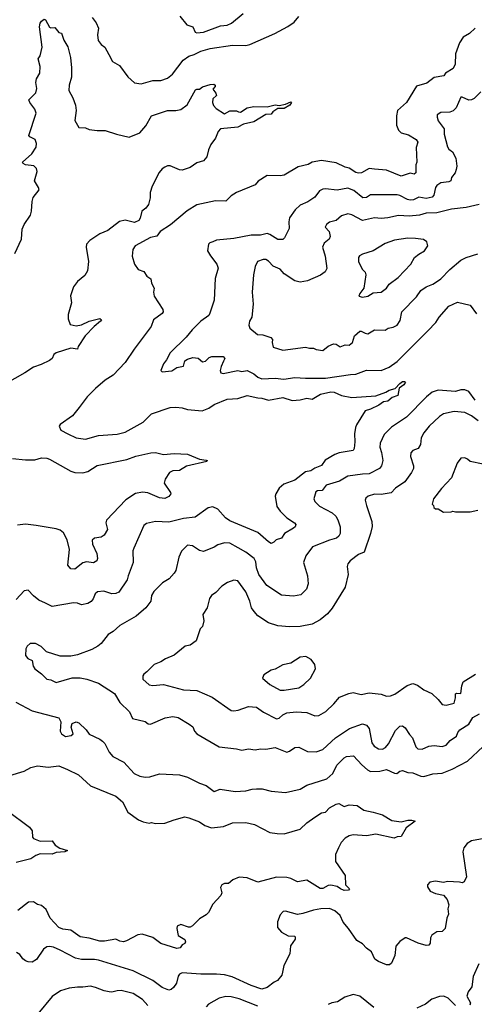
# Model space of a CAD drawing. Extents: x 1678431 to 1860718, y 384618 to 522882.
# Tile 432 of 473: x 1817790 to 1821217, y 466874 to 474299. Entities that reach past the tile are written whole.
import ezdxf

# ---------------------------------------------------------------- set-up
doc = ezdxf.new("R2010")
doc.units = 0

msp = doc.modelspace()

# ---------------------------------------------------------------- linework, layer by layer
at = {"layer": '0CON10XD'}
for points in [[(1817752.8, 472537.2), (1817802.5, 472645), (1817809.9, 472720.1), (1817825, 472755.6), (1817870.4, 472825), (1817878.2, 472855), (1817883, 472927), (1817892.7, 472957.3), (1817935.8, 473015), (1817930.8, 473035), (1817902.5, 473085), (1817920.9, 473155), (1817917.8, 473177.8), (1817897.3, 473197.3), (1817835, 473204.6), (1817815.8, 473215), (1817810.6, 473225), (1817882.2, 473287.8), (1817913.2, 473336.8), (1817916.4, 473365), (1817905.6, 473395), (1817866.2, 473415), (1817858.6, 473425), (1817913.1, 473595), (1817904.6, 473624.6), (1817866, 473675), (1817858.8, 473695), (1817911.7, 473748.3), (1817918.9, 473781.1), (1817912.5, 473825), (1817915.8, 473854.2), (1817941.2, 473895), (1817944, 473945), (1817930, 474005), (1817943.8, 474026.2), (1817958.8, 474091.2), (1817940.6, 474245), (1817945, 474272.5), (1817955, 474288.8), (1817975, 474302.5), (1817985, 474297.5), (1818015, 474242.5), (1818025, 474237.5), (1818055, 474240), (1818085, 474202.5), (1818105, 474197.5), (1818123.8, 474145), (1818151.9, 474095), (1818172.7, 474015), (1818180, 473935), (1818179.6, 473865), (1818163.5, 473805), (1818160.6, 473765), (1818190.2, 473710.2), (1818210, 473655)], [(1818336, 474315), (1818367.5, 474275), (1818384, 474235), (1818376, 474185), (1818382.3, 474142.3), (1818405, 474112.5), (1818433, 474093), (1818463, 474037), (1818490, 473985), (1818542.5, 473955), (1818605, 473867.5), (1818655, 473823.8), (1818705, 473815.8), (1818795, 473840.5), (1818855, 473841.1), (1818905, 473859.5), (1818941.7, 473888.3), (1819022.5, 473995), (1819065, 474024.4), (1819105, 474035.5), (1819155, 474062.7), (1819225, 474082.3), (1819395, 474106.4), (1819495, 474104.3), (1819525, 474111.1), (1819714.6, 474195.4), (1819811.7, 474248.3), (1819858.3, 474281.7), (1819895, 474323.3)], [(1818997.5, 474325), (1819050.8, 474260.8), (1819095, 474246), (1819114, 474205), (1819125, 474200), (1819176.7, 474205), (1819305, 474251.8), (1819355, 474257.7), (1819386.4, 474273.6), (1819475, 474346.5)], [(1821225, 474235.7), (1821180, 474195), (1821132.8, 474167.2), (1821105.5, 474124.5), (1821075, 474042.5), (1821071.9, 473965), (1821058.7, 473931.3), (1821000, 473895), (1820986.7, 473875), (1820915, 473863.1), (1820859.8, 473820.2), (1820781.1, 473798.9), (1820706.9, 473675), (1820638.1, 473615), (1820631.1, 473575), (1820631.5, 473505), (1820645.6, 473465), (1820665.5, 473445.5), (1820722.1, 473432.1), (1820778.8, 473395), (1820791.2, 473375), (1820780, 473335), (1820783.8, 473225), (1820776.7, 473205), (1820776.2, 473145), (1820765, 473133.8), (1820735, 473141.2), (1820665, 473118), (1820555, 473163.5), (1820465, 473173.1), (1820423.8, 473176.2), (1820366.8, 473143.2), (1820345, 473141.4), (1820325, 473146.9), (1820275, 473178.9), (1820245, 473186.5), (1820175, 473220), (1820065, 473236.5), (1819995.5, 473224.5), (1819965, 473206.9), (1819890.2, 473189.8), (1819782.7, 473127.3), (1819755, 473122), (1819655, 473123.3), (1819588.3, 473081.7), (1819565, 473054), (1819425, 472995.8), (1819385, 472971.2), (1819345, 472930), (1819265, 472934), (1819125, 472903.8), (1819053.2, 472856.8), (1818926.5, 472753.5), (1818848, 472702), (1818825, 472667.8), (1818775, 472657.9), (1818661.2, 472595), (1818643, 472567), (1818638, 472515), (1818656.7, 472455), (1818683.8, 472415), (1818725, 472400), (1818747.5, 472365), (1818780, 472345), (1818783.6, 472313.6), (1818803.8, 472275), (1818798, 472245), (1818803.6, 472213.6), (1818868.8, 472115), (1818871.2, 472095), (1818865, 472083.8), (1818800, 472035), (1818782.5, 471985), (1818652.5, 471815), (1818585.8, 471715), (1818495, 471619.2), (1818435, 471580), (1818360.9, 471519.1), (1818299.2, 471455), (1818238.6, 471375), (1818188.7, 471311.3), (1818095, 471247.5), (1818087, 471233), (1818100, 471205), (1818153.3, 471175), (1818215, 471145.8), (1818285, 471135.6), (1818385, 471163.1), (1818525, 471173.1), (1818585, 471190), (1818721.2, 471265), (1818783.2, 471326.8), (1818925, 471374.3), (1818967.7, 471377.7), (1819015, 471372.5), (1819055, 471360), (1819165, 471350), (1819215, 471368.8), (1819255, 471396.7), (1819355, 471438.8), (1819435, 471443.8), (1819505.7, 471464.3), (1819585, 471446.5), (1819615.3, 471445.3), (1819665, 471429.5), (1819775, 471451.1), (1819845, 471426.9), (1819905, 471432.1), (1819955, 471444.6), (1819995, 471436.5), (1820057.5, 471475), (1820135, 471494.1), (1820160.5, 471490.5), (1820215, 471465.5), (1820295, 471449.6), (1820475, 471462.9), (1820550.4, 471489.6), (1820575, 471505.4), (1820621.5, 471518.5), (1820655, 471556), (1820675, 471570), (1820691.7, 471571.7), (1820697.5, 471565), (1820686.7, 471545), (1820650, 471520), (1820642, 471465), (1820599.1, 471450.9), (1820565, 471421.9), (1820532.1, 471417.9), (1820497.4, 471392.6), (1820435, 471361.4), (1820395, 471350), (1820328.6, 471245), (1820321.9, 471225), (1820312.9, 471175), (1820317.1, 471115), (1820312, 471065), (1820305, 471051.2), (1820198.3, 471031.7), (1820165, 471020), (1820092.6, 470977.4), (1820065, 470938.6), (1820015, 470917.8), (1819985, 470896.5), (1819945, 470889.6), (1819865, 470827.1), (1819782.3, 470797.7), (1819745, 470766.2), (1819720.8, 470725), (1819715.7, 470705), (1819728.3, 470628.3), (1819755, 470592), (1819805, 470542.9), (1819861.2, 470505), (1819871.7, 470491.7), (1819866.2, 470475), (1819853.8, 470465), (1819785.8, 470424.2), (1819765, 470388.8), (1819723.2, 470376.8), (1819705, 470358.8), (1819685, 470350), (1819665, 470360.8), (1819585, 470432.9), (1819375, 470521.2), (1819341.6, 470541.6), (1819285, 470608.6), (1819245, 470626.5), (1819212.2, 470617.8), (1819112, 470548), (1819025, 470537.9), (1818915, 470510.9), (1818814.5, 470515.5), (1818745, 470501.2), (1818725.8, 470484.2), (1818650.8, 470315), (1818644.1, 470294.1), (1818645.8, 470205), (1818606.9, 470105), (1818601.4, 470075), (1818538.3, 469981.7), (1818515, 469971.4), (1818485, 469969.4), (1818425, 469990.6), (1818376.1, 469983.9), (1818359.3, 469970.7), (1818345, 469932.5), (1818328.8, 469911.2), (1818305, 469896.2), (1818255, 469886.2), (1818225, 469898.8), (1818195, 469901.2), (1818035, 469874), (1817985, 469900), (1817935, 469921.2), (1817895, 469953.8), (1817855, 469997.5), (1817825, 469992.5), (1817763.2, 469926.8)], [(1818210, 473655), (1818215.7, 473615), (1818205, 473540), (1818235.8, 473485.8), (1818285, 473484.3), (1818315, 473471.1), (1818375, 473462.7), (1818435, 473463.1), (1818518.8, 473435), (1818615, 473413.6), (1818695.8, 473445), (1818741.7, 473498.3), (1818784.6, 473575.4), (1818905, 473614.4), (1818966.5, 473613.5), (1819005, 473621.4), (1819052.6, 473657.4), (1819115, 473771.2), (1819125, 473776.2), (1819145.8, 473774.2), (1819168.3, 473791.7), (1819225, 473811.2), (1819253, 473813), (1819262.5, 473805), (1819262.5, 473795), (1819246.7, 473775), (1819268.8, 473745), (1819273.3, 473726.7), (1819245, 473702.5), (1819242.5, 473675), (1819251.7, 473651.7), (1819270.5, 473630.5), (1819335, 473588.8), (1819375, 473611.2), (1819425, 473612.5), (1819440, 473605), (1819455, 473602.5), (1819505, 473633.3), (1819555, 473643.8), (1819655, 473643.3), (1819715, 473656), (1819745, 473652.5), (1819795, 473663.3), (1819835, 473680), (1819840, 473675), (1819827.5, 473655), (1819785, 473628.8), (1819735, 473630), (1819697.5, 473605), (1819685, 473587.5), (1819645, 473583.3), (1819555, 473528.8), (1819478.3, 473511.7), (1819435, 473490), (1819305, 473476), (1819286.7, 473455), (1819266, 473405), (1819231.7, 473358.3), (1819213, 473317), (1819200, 473265), (1819175.9, 473234.1), (1819125, 473220.8), (1819076.3, 473183.7), (1819015, 473165.5), (1818995, 473168.2), (1818925, 473197.5), (1818905, 473197.1), (1818885, 473188.1), (1818864.2, 473175), (1818842.6, 473147.4), (1818787.8, 473045), (1818774.5, 472995), (1818773.1, 472955), (1818760, 472905), (1818740.9, 472879.1), (1818710, 472855), (1818698, 472802), (1818687.5, 472785), (1818655, 472770.8), (1818585, 472786.2), (1818542.1, 472777.9), (1818455, 472709.4), (1818395, 472683.3), (1818320, 472635), (1818295, 472606.7), (1818291.9, 472585), (1818308.5, 472475), (1818301.1, 472405), (1818280.6, 472369.4), (1818225, 472325.7), (1818195, 472283.8), (1818173.8, 472216.2), (1818181.2, 472165), (1818155.6, 472075), (1818154.3, 472044.3), (1818170.7, 472000.7), (1818215, 471989.4), (1818255, 471997.8), (1818315, 472025.6), (1818395.5, 472045.5), (1818406, 472035), (1818400, 472025), (1818351.9, 471985), (1818284.7, 471915.3), (1818232, 471835), (1818226, 471814), (1818175, 471821.5), (1818065, 471787.1), (1818048, 471775), (1818034, 471745), (1818015, 471730), (1817951.7, 471698.3), (1817895, 471680), (1817830, 471635), (1817678.3, 471551.7)], [(1821265.8, 473755), (1821215, 473704.3), (1821195.4, 473694.6), (1821175, 473693.1), (1821125, 473716), (1821116.1, 473713.9), (1821080, 473635), (1821058.4, 473611.6), (1821032.4, 473602.4), (1820965, 473600), (1820938.3, 473581.7), (1820936.1, 473563.9), (1820945, 473536.7), (1820990.6, 473475), (1820991.3, 473435), (1821015, 473340.8), (1821025, 473323.5), (1821051.7, 473301.7), (1821077.3, 473255), (1821085.6, 473195), (1821081.5, 473168.5), (1821072.5, 473145), (1821045, 473108.8), (1821039.2, 473085), (1821024.5, 473075.5), (1820965, 473068.6), (1820935, 473048.1), (1820924.6, 473035), (1820911.8, 472975), (1820899, 472961), (1820855, 472950.6), (1820799.1, 472960.9), (1820758.6, 472941.4), (1820735, 472938.8), (1820712.7, 472942.7), (1820655, 472974.6), (1820635, 472979.6), (1820435, 472978.8), (1820405, 472957.8), (1820376.5, 472956.5), (1820310.1, 473010.1), (1820265, 473028.8), (1820183.6, 473013.6), (1820095.6, 473024.4), (1820075, 473021.9), (1820051.1, 473008.9), (1820015, 472962), (1819962, 472925), (1819905, 472901.5), (1819866.9, 472865), (1819824.4, 472805), (1819818.9, 472775), (1819821.1, 472725), (1819786.5, 472653.5), (1819775, 472642), (1819735, 472641.9), (1819675, 472680), (1819655, 472685.8), (1819604.4, 472675.6), (1819535, 472673.2), (1819405, 472648.5), (1819275, 472637.1), (1819245.6, 472624.4), (1819222.3, 472617.7), (1819212.3, 472607.7), (1819206.2, 472555), (1819227.7, 472517.7), (1819276.6, 472456.6), (1819285.6, 472425), (1819263.3, 472346.7), (1819255.7, 472185), (1819224.4, 472085), (1819215, 472069.2), (1819155.4, 472024.6), (1819090.2, 471959.8), (1819044.2, 471905), (1818925, 471785.8), (1818898, 471735), (1818874.3, 471705), (1818853.3, 471655), (1818865, 471644), (1818938.2, 471651.8), (1818973.8, 471676.2), (1819023.8, 471686.2), (1819035, 471725.6), (1819055, 471738.5), (1819095, 471751.1), (1819135, 471746.7), (1819168, 471718), (1819190, 471725), (1819217.4, 471752.6), (1819239.8, 471760.2), (1819325, 471758.6), (1819335.7, 471745), (1819326, 471724), (1819307.9, 471685), (1819301.5, 471655), (1819306.2, 471635), (1819325, 471632.3), (1819435, 471654), (1819465, 471647.5), (1819505, 471654), (1819555, 471628), (1819585, 471602.5), (1819615, 471591.2), (1819715, 471595.6), (1819780.7, 471589.3), (1819865, 471601.1), (1819945.5, 471595.5), (1820095, 471596.5), (1820285, 471624.6), (1820325, 471625.5), (1820405, 471656.2), (1820515, 471654.5), (1820575, 471679.5), (1820635, 471721.1), (1820866.5, 471953.5), (1820928.1, 472015), (1820953.4, 472056.6), (1821025, 472140), (1821090.3, 472169.7), (1821185.7, 472145.7), (1821235, 472080)], [(1821255, 472904.5), (1821155, 472883.1), (1821045, 472871.3), (1820935, 472842.1), (1820855, 472839.3), (1820805, 472826.2), (1820725, 472818.7), (1820645, 472823.8), (1820565, 472805.4), (1820515, 472799.6), (1820465, 472804.6), (1820375, 472785.5), (1820295, 472827.8), (1820265, 472835.6), (1820215, 472820), (1820175, 472784.4), (1820125, 472771.9), (1820102, 472755), (1820094, 472735), (1820122, 472702), (1820131.4, 472665), (1820122.5, 472645), (1820086.5, 472613.5), (1820072.9, 472585), (1820092.2, 472515), (1820105.8, 472424.2), (1820092.7, 472397.3), (1820058.1, 472371.9), (1819960.2, 472329.8), (1819905, 472318.9), (1819865, 472329.1), (1819785, 472383.1), (1819755, 472416.7), (1819700.9, 472440.9), (1819665, 472478.9), (1819645, 472490), (1819625, 472491.4), (1819583.8, 472475), (1819565, 472437.5), (1819552.5, 472375), (1819542.9, 472245), (1819550.8, 472155), (1819540, 472055), (1819522, 472025), (1819517.5, 471995), (1819525, 471973.3), (1819582.5, 471925), (1819624, 471924), (1819683.6, 471903.6), (1819696.4, 471886.4), (1819692.5, 471865), (1819700.7, 471830.7), (1819775, 471807.1), (1819945, 471828.6), (1819975, 471821.1), (1820005, 471822.5), (1820025, 471812.9), (1820075, 471804.2), (1820115, 471838.1), (1820155, 471855.7), (1820175, 471852.5), (1820205, 471833.3), (1820245, 471846.9), (1820275, 471844.4), (1820300, 471865), (1820315, 471915.8), (1820355, 471949.2), (1820365, 471950.8), (1820395, 471934.2), (1820415, 471930.8), (1820465, 471960.8), (1820545, 471959.2), (1820567, 471973), (1820605, 471981.8), (1820635, 471996.4), (1820658.1, 472031.9), (1820670, 472095), (1820780.3, 472209.7), (1820813.4, 472256.6), (1820854.5, 472285.5), (1820905, 472304.2), (1820946.4, 472333.6), (1820965.8, 472345), (1821032.9, 472415), (1821114.6, 472485.4), (1821156.7, 472505), (1821245, 472532.9)], [(1820375, 472206.2), (1820415, 472214.2), (1820455, 472239.2), (1820516.4, 472243.6), (1820554.3, 472275), (1820575, 472304.2), (1820644.2, 472355), (1820740, 472455), (1820766.9, 472505), (1820798.5, 472531.5), (1820840.8, 472555), (1820866.2, 472595), (1820860, 472625), (1820835, 472641.2), (1820775, 472649.4), (1820715, 472650.5), (1820615, 472636.9), (1820545, 472610.8), (1820455, 472555.7), (1820375, 472532), (1820351.7, 472518.3), (1820344, 472505), (1820345, 472473.3), (1820375.4, 472415.4), (1820394.2, 472395), (1820400, 472375), (1820384.4, 472275.6), (1820353.8, 472235), (1820347.5, 472215), (1820375, 472206.2)], [(1821225, 471431.2), (1821175, 471494.5), (1821145, 471508.9), (1821115, 471508.5), (1821075, 471496.1), (1820945, 471504.6), (1820900.3, 471489.7), (1820856.9, 471455), (1820705, 471302.5), (1820594, 471226), (1820537.8, 471172.2), (1820506.9, 471105), (1820505.6, 471075), (1820518.5, 471035), (1820526.7, 470975), (1820517.8, 470935), (1820502.5, 470915), (1820425.8, 470874.2), (1820375, 470872.8), (1820265, 470856.2), (1820199.8, 470820.2), (1820101.1, 470788.9), (1820070.3, 470749.7), (1820035, 470746.5), (1820021.5, 470738.5), (1820008.6, 470685), (1820014.2, 470665), (1820050.2, 470630.2), (1820145, 470580), (1820173.1, 470555), (1820188.3, 470528.3), (1820205.4, 470475), (1820205.6, 470425), (1820197.1, 470405), (1820179.3, 470390.7), (1820125, 470375.4), (1819998, 470325), (1819946.9, 470255), (1819929.2, 470205), (1819960.8, 470105), (1819965.6, 470045), (1819952.5, 470005), (1819908.9, 469961.1), (1819855, 469950.9), (1819765, 469959.1), (1819652.2, 470032.3), (1819593.8, 470115), (1819576.4, 470165), (1819570.5, 470210.5), (1819558.1, 470235), (1819495, 470284.3), (1819437.2, 470317.2), (1819375, 470351.5), (1819335, 470353.5), (1819285, 470338.9), (1819255, 470320.8), (1819175, 470289.2), (1819145, 470296), (1819091.7, 470331.7), (1819054.5, 470335.5), (1819008.8, 470291.2), (1818989.2, 470245), (1818967.1, 470145), (1818955.5, 470124.5), (1818917, 470083), (1818867.3, 470052.7), (1818801.9, 469988.1), (1818785, 469956.7), (1818778.1, 469915), (1818740.8, 469865), (1818667.6, 469802.4), (1818545, 469730), (1818493.8, 469685), (1818457.6, 469662.4), (1818404.4, 469595.6), (1818380, 469575), (1818335, 469550), (1818225, 469509.4), (1818175, 469500.8), (1818095, 469498.8), (1817992.9, 469532.9), (1817952.3, 469572.3), (1817910, 469595), (1817870, 469595), (1817847.5, 469575), (1817837.5, 469555), (1817833.9, 469503.9), (1817852.7, 469482.7), (1817885, 469467.5), (1817891.2, 469425), (1817903.3, 469405), (1817955, 469366.7), (1817995, 469326.7), (1818025, 469321.2), (1818065, 469300), (1818185, 469335.7), (1818246.8, 469336.8), (1818296.8, 469326.8), (1818385, 469296.9), (1818505, 469217.5), (1818545, 469150.8), (1818618.9, 469078.9), (1818639.7, 469029.7), (1818735, 469005.8), (1818759.5, 468989.5), (1818775, 468988), (1818885.8, 469034.2), (1818945, 469044.2), (1818985.9, 469035.9), (1819068.1, 468988.1), (1819095, 468966.2), (1819107.5, 468935), (1819125, 468914), (1819295, 468815.7), (1819425, 468802), (1819465, 468792), (1819515, 468800), (1819565, 468792.5), (1819605, 468800.8), (1819645, 468797.5), (1819715, 468812), (1819805, 468775.8), (1819825, 468782.5), (1819865, 468810.8), (1819894.2, 468814.2), (1819960.9, 468780.9), (1820025, 468778.9), (1820075.3, 468794.7), (1820170, 468885), (1820276.1, 468953.9), (1820375, 468989.2), (1820405, 468979.2), (1820423.8, 468953.8), (1820444.5, 468845), (1820461.7, 468821.7), (1820495, 468801.1), (1820525, 468798.1), (1820548.6, 468811.4), (1820571.5, 468838.5), (1820622, 468938), (1820655, 468971.2), (1820675, 468973.8), (1820695, 468958.8), (1820728.3, 468908.3), (1820752, 468885), (1820775.5, 468815.5), (1820791.3, 468801.3), (1820825, 468798.9), (1820875, 468822.2), (1820915, 468827.1), (1820975, 468819.2), (1821005, 468828.5), (1821035, 468862.5), (1821083.4, 468896.6), (1821092.3, 468925), (1821107.9, 468945), (1821175, 468986.9), (1821205, 469037.3), (1821255.3, 469064.7)], [(1821247.1, 471275), (1821195, 471311.8), (1821145, 471337.3), (1821064.6, 471345.4), (1820985, 471327.8), (1820954, 471306), (1820877, 471233), (1820835.8, 471185), (1820815.7, 471145), (1820812.5, 471095), (1820793.2, 471066.8), (1820755, 471050), (1820738.3, 471031.7), (1820736.9, 471005), (1820758.1, 470935), (1820758.6, 470915), (1820744.3, 470885), (1820694.6, 470815.4), (1820624, 470766), (1820589.6, 470730.4), (1820515, 470718.2), (1820465, 470721.1), (1820416.7, 470705), (1820398.6, 470691.4), (1820395.7, 470675), (1820404.4, 470635), (1820444.3, 470515), (1820447, 470477), (1820435.7, 470425), (1820387.8, 470285), (1820345, 470267.5), (1820282.2, 470217.8), (1820264, 470195), (1820259.2, 470175), (1820265.5, 470115), (1820245, 470018.8), (1820145, 469860.8), (1820110, 469820), (1820055, 469773.3), (1819995, 469740), (1819905, 469723.5), (1819825, 469720.5), (1819735, 469727.5), (1819665, 469750.6), (1819585.8, 469805), (1819557.2, 469837.2), (1819538.6, 469865), (1819525.6, 469915), (1819495.4, 469985), (1819435, 470068.8), (1819403.6, 470073.6), (1819356.7, 470055), (1819315, 470027.5), (1819269.7, 469980.3), (1819235, 469956.7), (1819221.2, 469935), (1819203.8, 469865), (1819171.2, 469815), (1819178.8, 469765), (1819167, 469723), (1819150, 469705), (1819120, 469615), (1819075, 469583.8), (1819037.5, 469575), (1818955, 469506.7), (1818890.5, 469479.5), (1818855, 469456), (1818802.7, 469437.3), (1818749.5, 469380.5), (1818726.1, 469363.9), (1818719.2, 469350.8)], [(1817735, 470990.5), (1817835, 470980), (1817905, 470981.1), (1817955, 470994.5), (1817995, 470991.9), (1818015, 470985.7), (1818175, 470894.2), (1818205, 470885.7), (1818265, 470882.9), (1818305, 470893.3), (1818375, 470936.2), (1818598.5, 470981.5), (1818665, 471006.7), (1818777.6, 471032.4), (1818815, 471034.4), (1818875, 471021.1), (1818955, 471028.1), (1819054.1, 471024.1), (1819145, 470984), (1819195, 470978), (1819202.5, 470975), (1819201.7, 470968.3), (1819047.4, 470932.6), (1818995, 470899.2), (1818945, 470896), (1818920, 470885), (1818888, 470835), (1818880, 470805), (1818928, 470735), (1818928.8, 470725), (1818915.5, 470704.5), (1818885, 470687.5), (1818845, 470694.5), (1818755, 470731.8), (1818715, 470737.3), (1818663.3, 470726.7), (1818591.5, 470678.5), (1818444.6, 470525.4), (1818438.9, 470505), (1818452.5, 470455), (1818427, 470413), (1818405, 470398.1), (1818355, 470390), (1818337.5, 470375), (1818338.1, 470345), (1818370.6, 470275), (1818375.6, 470235), (1818371.7, 470218.3), (1818345.7, 470204.3), (1818295, 470210), (1818265, 470203.6), (1818205, 470155.6), (1818175, 470158.6), (1818153.1, 470185), (1818166.7, 470305), (1818147.4, 470377.4), (1818119.5, 470429.5), (1818095, 470448.9), (1818065, 470459.6), (1817915, 470484.6), (1817835, 470496.2), (1817772.6, 470487.4)], [(1821285, 470946.7), (1821185, 470968), (1821165.5, 470985.5), (1821145, 470994), (1821115, 470993.3), (1821088.8, 470955), (1821045, 470843.3), (1820971.2, 470765), (1820910, 470685), (1820900, 470645), (1820910, 470635), (1820911.7, 470621.7), (1820925, 470610), (1820945, 470610), (1820985, 470586.7), (1821043, 470587), (1821055, 470592.5), (1821075, 470587.5), (1821185, 470587.5), (1821245, 470600)], [(1819785, 469244.3), (1819895, 469260.8), (1819931.2, 469285), (1819981.2, 469335), (1820020, 469405), (1820015.9, 469435.9), (1819987.5, 469475), (1819946, 469496), (1819905, 469491.2), (1819835, 469448), (1819775, 469434), (1819717.3, 469402.7), (1819685, 469394), (1819630.3, 469359.7), (1819620, 469335), (1819675, 469285.8), (1819755, 469244.3), (1819785, 469244.3)], [(1818719.2, 469350.8), (1818718.8, 469325), (1818765, 469284.3), (1818795, 469279.4), (1818875, 469285.6), (1819024.7, 469244.7), (1819125, 469240), (1819241.3, 469191.3), (1819385, 469090.8), (1819405, 469086.9), (1819437.4, 469092.6), (1819515, 469120.5), (1819575, 469115.7), (1819627.7, 469077.7), (1819725, 469028), (1819745, 469032.9), (1819775, 469057.9), (1819805, 469072.7), (1819875, 469080.9), (1819955, 469074.5), (1820015, 469049.4), (1820045, 469053.3), (1820097.4, 469082.6), (1820159.2, 469140.8), (1820200.2, 469189.8), (1820270.8, 469219.2), (1820305, 469224.5), (1820365, 469210), (1820425, 469222.5), (1820515, 469212.9), (1820555, 469199.2), (1820585, 469201.4), (1820617.6, 469212.4), (1820711.2, 469278.8), (1820755, 469292.5), (1820790.3, 469280.3), (1820836.7, 469245), (1820898, 469218), (1820945, 469173.3), (1820974.1, 469134.1), (1821005, 469130), (1821065, 469146.2), (1821075.3, 469184.7), (1821074.5, 469215.5), (1821085, 469220.8), (1821115, 469217.5), (1821123.4, 469276.6), (1821134.3, 469305), (1821225.5, 469364.5)], [(1817762.1, 469152.1), (1817885, 469088.5), (1818085, 469033.8), (1818100, 469005), (1818096.2, 468935), (1818105, 468913.3), (1818135, 468894.2), (1818178.8, 468901.2), (1818193.8, 468915), (1818178.8, 468965), (1818185, 468992.5), (1818215, 469003.3), (1818235, 468996.7), (1818290, 468945), (1818315, 468911.2), (1818393.3, 468875), (1818415, 468858.8), (1818430.9, 468840.9), (1818465.8, 468775), (1818492.6, 468742.6), (1818575, 468700), (1818651.9, 468615), (1818695.6, 468594.4), (1818735, 468586.2), (1818771.4, 468588.6), (1818845, 468612), (1818995, 468605.8), (1819055, 468587.5), (1819145, 468542.9), (1819196.7, 468525), (1819255, 468478.8), (1819302.5, 468497.5), (1819415, 468480), (1819495, 468483.3), (1819542.4, 468497.6), (1819575, 468500), (1819618.5, 468498.5), (1819685, 468482.5), (1819795, 468471.4), (1819905, 468495.7), (1819955, 468527.1), (1820105, 468575.6), (1820150, 468615), (1820181.7, 468678.3), (1820235, 468733.3), (1820255, 468742.9), (1820307, 468747), (1820369.9, 468679.9), (1820412.1, 468642.1), (1820435, 468630.5), (1820505, 468633.4), (1820555, 468644.4), (1820615, 468618), (1820633.9, 468616.1), (1820655, 468633.3), (1820675, 468638), (1820715, 468622), (1820755, 468619.2), (1820815, 468594.5), (1820837, 468593), (1820905, 468611.1), (1820975, 468618.2), (1821051.5, 468648.5), (1821165, 468708.1), (1821285, 468819.4)], [(1817715, 468600), (1817825, 468632.5), (1817875, 468661.2), (1817925, 468673.8), (1818005, 468661.4), (1818085, 468672.5), (1818151.2, 468645), (1818233.8, 468605), (1818325, 468521.4), (1818514, 468445), (1818565, 468401.2), (1818605, 468324), (1818685, 468266), (1818721.2, 468251.2), (1818765, 468240), (1818785, 468244.2), (1818815, 468238.6), (1818885, 468240), (1818953.6, 468266.4), (1819035, 468287.1), (1819065, 468281.4), (1819145, 468250.6), (1819185, 468223.1), (1819235, 468205.6), (1819325.9, 468215.9), (1819395, 468243.1), (1819495, 468245.6), (1819560.9, 468230.9), (1819675, 468170.6), (1819731.3, 468161.3), (1819785, 468160.6), (1819903.8, 468195), (1819955, 468242.9), (1820014, 468285), (1820065, 468317.1), (1820095.8, 468324.2), (1820126, 468355), (1820175, 468384.2), (1820195, 468387.5), (1820235, 468365.8), (1820275, 468377.5), (1820335, 468372.5), (1820385, 468337.5), (1820456.1, 468323.9), (1820525, 468302), (1820595, 468260.8), (1820665, 468251.4), (1820715, 468263.8), (1820745, 468263.8), (1820772.5, 468255), (1820704.3, 468205.7), (1820665, 468140), (1820635, 468136.7), (1820613.3, 468126.7), (1820475, 468156.9), (1820405, 468144.4), (1820305, 468151.4), (1820275, 468146), (1820243.3, 468126.7), (1820212.9, 468095), (1820194.2, 468055), (1820172, 468005), (1820170.9, 467950.9), (1820244, 467845), (1820245.9, 467775.9), (1820276, 467745), (1820270, 467735), (1820235, 467733.3), (1820207.5, 467745), (1820183.9, 467763.9), (1820135, 467772.5), (1820115, 467770), (1820075, 467748.8), (1820055, 467747.9), (1819955, 467809.5), (1819885, 467798.1), (1819835, 467822.2), (1819805, 467829.5), (1819725, 467832.5), (1819585, 467795.8), (1819505, 467828.6), (1819445, 467832.5), (1819397.3, 467812.7), (1819363.9, 467786.1), (1819333.9, 467786.1), (1819314.1, 467775.9), (1819303.3, 467755), (1819313.3, 467715), (1819306.7, 467695), (1819245, 467630), (1819213.8, 467566.2), (1819195, 467548.8), (1819145, 467520), (1819092.9, 467467.1), (1819075, 467456), (1819063.9, 467456.1), (1819005, 467476.7), (1818977.5, 467462.5), (1818974.2, 467445), (1818984.3, 467394.3), (1819033.9, 467363.9), (1819040, 467345), (1819035, 467333.3), (1819015, 467322.5), (1818998.9, 467301.1), (1818975, 467295.5), (1818855, 467333.8), (1818795, 467378.6), (1818713.9, 467403.9), (1818680.5, 467399.5), (1818595, 467352.5), (1818573.6, 467346.4), (1818545, 467350), (1818515, 467366.2), (1818428.8, 467351.2), (1818395, 467351.5), (1818315, 467372.3), (1818245, 467382.3), (1818175, 467434.6), (1818115, 467441.3), (1818084.4, 467454.4), (1818018.6, 467525), (1817990, 467590), (1817955, 467618.8), (1817925, 467626.2), (1817895, 467647.1), (1817855.6, 467644.4), (1817775, 467580.8)], [(1817696.7, 468335), (1817865, 468210), (1817885, 468182.5), (1817887.5, 468135), (1817893.9, 468123.9), (1817945, 468104), (1818035, 468106.2), (1818056.7, 468075), (1818091.7, 468051.7), (1818150, 468035), (1818130, 468025), (1818065, 468020), (1818034, 468006), (1817945, 468008.5), (1817912.6, 467997.4), (1817875, 467971.9), (1817764.3, 467944.3)], [(1821320.3, 468130.3), (1821195, 468106.9), (1821163.5, 468086.5), (1821139.2, 468055), (1821131.9, 468025), (1821159.2, 467835), (1821141.7, 467798.3), (1821125, 467790), (1821105, 467796.2), (1821015, 467800), (1820985, 467793.8), (1820925, 467804.2), (1820882.5, 467795), (1820863.3, 467775), (1820865, 467760), (1820885, 467726.7), (1820925, 467709.2), (1820985, 467696.2), (1821013.8, 467665), (1821026.2, 467625), (1821016.7, 467595), (1821023.3, 467555), (1821010, 467525), (1820997.5, 467445), (1820975, 467423.3), (1820935, 467420), (1820896.7, 467395), (1820886.2, 467375), (1820883.8, 467335), (1820875, 467321.2), (1820855, 467318.8), (1820795, 467335.7), (1820705, 467376.2), (1820695, 467376.2), (1820655, 467348.8), (1820626.1, 467313.9), (1820618.3, 467241.7), (1820592, 467185), (1820579.1, 467170.9), (1820555, 467173.2), (1820495, 467197.1), (1820466.7, 467215), (1820441.1, 467271.1), (1820405, 467297.3), (1820375, 467330), (1820331.2, 467355), (1820270, 467445), (1820227.8, 467495), (1820205, 467544.3), (1820165, 467580.5), (1820125, 467596.5), (1820060, 467595), (1820004.6, 467585.4), (1819925, 467558.1), (1819885, 467551.4), (1819795, 467575.8), (1819775.9, 467574.1), (1819755, 467550), (1819732.6, 467497.4), (1819734.5, 467454.5), (1819765, 467418), (1819815, 467391.2), (1819865, 467387.5), (1819867.5, 467375), (1819866.7, 467365), (1819832.5, 467315), (1819826.7, 467255), (1819782.3, 467167.7), (1819772.3, 467117.7), (1819766.7, 467095), (1819733.3, 467055), (1819707.5, 467042.5), (1819655, 467000), (1819615, 466989.5), (1819534.2, 467015), (1819392, 467082), (1819335, 467096.7), (1819275, 467102.3), (1819155, 467100.5), (1819015, 467111.9), (1818995, 467102), (1818983.6, 467086.4), (1818971.9, 467035), (1818948.9, 467001.1), (1818931.2, 466985), (1818915, 466980.6), (1818865, 467002.2), (1818793.3, 467053.3), (1818645, 467126.2), (1818385, 467207.3), (1818355, 467212.5), (1818255, 467211.8), (1818212, 467222), (1818095, 467282.9), (1818045, 467304.3), (1818015, 467310), (1817995, 467307.5), (1817968.9, 467291.1), (1817917.4, 467212.6), (1817885, 467192), (1817855, 467193.8), (1817833, 467203), (1817815, 467216.2), (1817791.2, 467251.2), (1817765, 467264)], [(1821250.3, 467179.7), (1821207.8, 467085), (1821197.5, 467005), (1821172, 466968), (1821160.6, 466935), (1821188, 466885), (1821182.7, 466867.3)], [(1818756.6, 466866.6), (1818715, 466911.5), (1818645.3, 466955.3), (1818555, 466977.3), (1818525, 466976.4), (1818485, 466965.4), (1818465, 466967.7), (1818426.2, 466976.2), (1818361.7, 467001.7), (1818325, 467012.2), (1818265, 467002.5), (1818225, 467003.5), (1818163.6, 466996.4), (1818096.7, 466975), (1818035.5, 466934.5), (1817927.4, 466802.6)], [(1820460.3, 466850.3), (1820353.3, 466935), (1820305, 466948), (1820241.2, 466928.8), (1820185, 466893.8), (1820144.2, 466885.8), (1820115, 466872)], [(1819585, 466861.3), (1819445, 466916.9), (1819385, 466930.5), (1819345, 466932.5), (1819295, 466921.9), (1819213.8, 466875), (1819195, 466856.2)], [(1821076.2, 466865), (1821021.1, 466921.1), (1820987.5, 466935), (1820955, 466934.4), (1820896.6, 466913.4), (1820850, 466875), (1820785, 466844.3)]]:
    msp.add_lwpolyline(points, dxfattribs=at)

doc.saveas('drawing.dxf')
